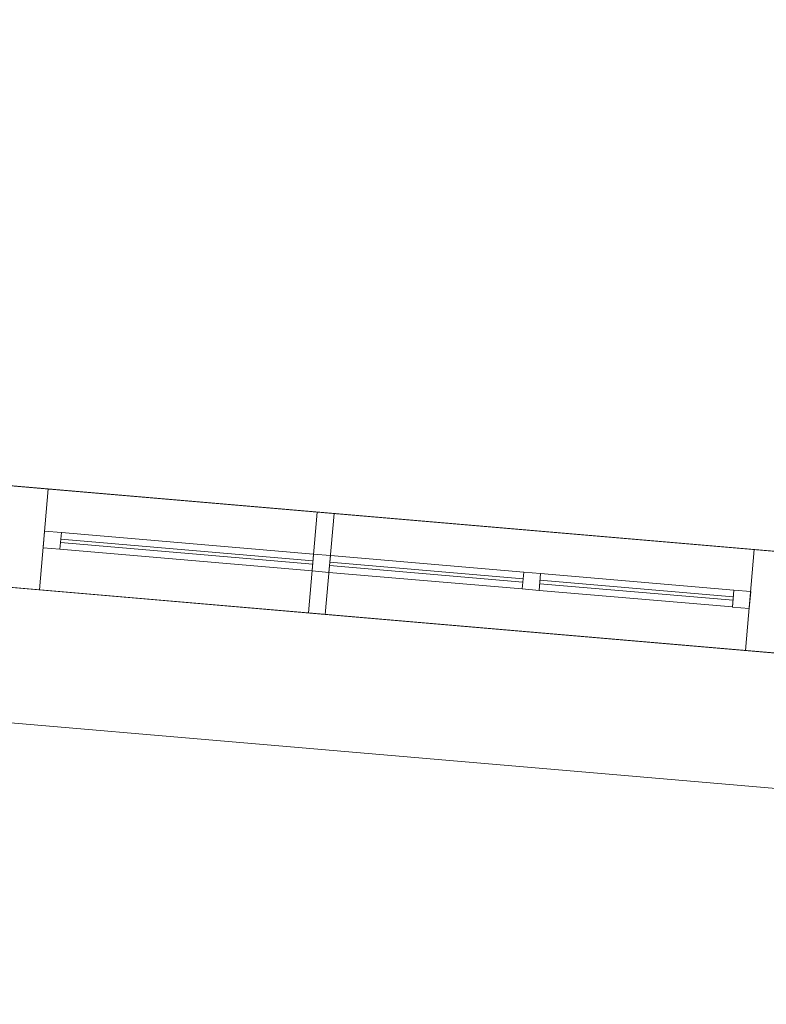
# Model space of a CAD drawing. Header units: millimetres. Extents: x -430348 to -225823, y -86243 to 5084.
# Tile 649 of 656: x -372341 to -370129, y -6240 to -3323. Entities that reach past the tile are written whole.
import ezdxf

# ---------------------------------------------------------------- set-up
doc = ezdxf.new("R2010")
doc.units = ezdxf.units.MM
for name, color, linetype, lineweight in [('A-GLAZ-CURT', 52, 'Continuous', 9), ('A-GLAZ-CWMG', 51, 'Continuous', 9), ('A-ROOF', 132, 'Continuous', 9), ('A-WALL', 113, 'Continuous', 9)]:
    doc.layers.add(name, color=color, linetype=linetype, lineweight=lineweight)

# ---------------------------------------------------------------- blocks, each defined once
blk = doc.blocks.new('System Panel - Glazed-518723-_3D_ Copy 1')
at = {"layer": 'A-GLAZ-CURT', "transparency": 33554471}
mesh = blk.add_polyface(dxfattribs=at)
corners = [(-287.5, 5), (-287.5, 5, 1050), (287.5, 5, 1050), (287.5, 5)]
mesh.append_faces([[corners[k] for k in face] for face in [(2, 3, 0, 1)]])
mesh = blk.add_polyface(dxfattribs=at)
corners = [(287.5, -5), (-287.5, -5), (-287.5, 5), (287.5, 5)]
mesh.append_faces([[corners[k] for k in face] for face in [(3, 0, 1, 2)]])
mesh = blk.add_polyface(dxfattribs=at)
corners = [(-287.5, -5, 1050), (287.5, -5, 1050), (287.5, 5, 1050), (-287.5, 5, 1050)]
mesh.append_faces([[corners[k] for k in face] for face in [(3, 0, 1, 2)]])
mesh = blk.add_polyface(dxfattribs=at)
corners = [(-287.5, -5), (-287.5, -5, 1050), (-287.5, 5, 1050), (-287.5, 5)]
mesh.append_faces([[corners[k] for k in face] for face in [(0, 1, 2, 3)]])
mesh = blk.add_polyface(dxfattribs=at)
corners = [(287.5, -5, 1050), (287.5, -5), (287.5, 5), (287.5, 5, 1050)]
mesh.append_faces([[corners[k] for k in face] for face in [(0, 1, 2, 3)]])
mesh = blk.add_polyface(dxfattribs=at)
corners = [(-287.5, -5), (287.5, -5), (287.5, -5, 1050), (-287.5, -5, 1050)]
mesh.append_faces([[corners[k] for k in face] for face in [(3, 0, 1, 2)]])
blk = doc.blocks.new('Rectangular Mullion - 50mm x 50mm-265723-_3D_ Copy 1')
at = {"layer": 'A-GLAZ-CWMG'}
mesh = blk.add_polyface(dxfattribs=at)
corners = [(0, 25), (-50, 25), (-50, -25), (0, -25)]
mesh.append_faces([[corners[k] for k in face] for face in [(2, 3, 0, 1)]])
mesh = blk.add_polyface(dxfattribs=at)
corners = [(0, 25, -1150), (0, -25, -1150), (-50, -25, -1150), (-50, 25, -1150)]
mesh.append_faces([[corners[k] for k in face] for face in [(0, 1, 2, 3)]])
mesh = blk.add_polyface(dxfattribs=at)
corners = [(-50, 25), (0, 25), (0, 25, -1150), (-50, 25, -1150)]
mesh.append_faces([[corners[k] for k in face] for face in [(0, 1, 2, 3)]])
mesh = blk.add_polyface(dxfattribs=at)
corners = [(-50, -25), (-50, 25), (-50, 25, -1150), (-50, -25, -1150)]
mesh.append_faces([[corners[k] for k in face] for face in [(0, 1, 2, 3)]])
mesh = blk.add_polyface(dxfattribs=at)
corners = [(0, 25), (0, -25), (0, -25, -1150), (0, 25, -1150)]
mesh.append_faces([[corners[k] for k in face] for face in [(0, 1, 2, 3)]])
mesh = blk.add_polyface(dxfattribs=at)
corners = [(0, -25), (-50, -25), (-50, -25, -1150), (0, -25, -1150)]
mesh.append_faces([[corners[k] for k in face] for face in [(0, 1, 2, 3)]])
blk = doc.blocks.new('Rectangular Mullion - 50mm x 50mm-518721-_3D_ Copy 1')
at = {"layer": 'A-GLAZ-CWMG'}
mesh = blk.add_polyface(dxfattribs=at)
corners = [(0, 25), (-50, 25), (-50, -25), (0, -25)]
mesh.append_faces([[corners[k] for k in face] for face in [(3, 0, 1, 2)]])
mesh = blk.add_polyface(dxfattribs=at)
corners = [(0, 25, -575), (0, -25, -575), (-50, -25, -575), (-50, 25, -575)]
mesh.append_faces([[corners[k] for k in face] for face in [(3, 0, 1, 2)]])
mesh = blk.add_polyface(dxfattribs=at)
corners = [(-50, 25), (0, 25), (0, 25, -575), (-50, 25, -575)]
mesh.append_faces([[corners[k] for k in face] for face in [(3, 0, 1, 2)]])
mesh = blk.add_polyface(dxfattribs=at)
corners = [(-50, -25), (-50, 25), (-50, 25, -575), (-50, -25, -575)]
mesh.append_faces([[corners[k] for k in face] for face in [(3, 0, 1, 2)]])
mesh = blk.add_polyface(dxfattribs=at)
corners = [(0, 25), (0, -25), (0, -25, -575), (0, 25, -575)]
mesh.append_faces([[corners[k] for k in face] for face in [(3, 0, 1, 2)]])
mesh = blk.add_polyface(dxfattribs=at)
corners = [(0, -25), (-50, -25), (-50, -25, -575), (0, -25, -575)]
mesh.append_faces([[corners[k] for k in face] for face in [(3, 0, 1, 2)]])
blk = doc.blocks.new('Rectangular Mullion - 50mm x 50mm-518733-_3D_ Copy 1')
at = {"layer": 'A-GLAZ-CWMG'}
mesh = blk.add_polyface(dxfattribs=at)
corners = [(0, 25), (-50, 25), (-50, -25), (0, -25)]
mesh.append_faces([[corners[k] for k in face] for face in [(2, 3, 0, 1)]])
mesh = blk.add_polyface(dxfattribs=at)
corners = [(0, 25, -1150), (0, -25, -1150), (-50, -25, -1150), (-50, 25, -1150)]
mesh.append_faces([[corners[k] for k in face] for face in [(0, 1, 2, 3)]])
mesh = blk.add_polyface(dxfattribs=at)
corners = [(-50, 25), (0, 25), (0, 25, -1150), (-50, 25, -1150)]
mesh.append_faces([[corners[k] for k in face] for face in [(0, 1, 2, 3)]])
mesh = blk.add_polyface(dxfattribs=at)
corners = [(-50, -25), (-50, 25), (-50, 25, -1150), (-50, -25, -1150)]
mesh.append_faces([[corners[k] for k in face] for face in [(0, 1, 2, 3)]])
mesh = blk.add_polyface(dxfattribs=at)
corners = [(0, 25), (0, -25), (0, -25, -1150), (0, 25, -1150)]
mesh.append_faces([[corners[k] for k in face] for face in [(0, 1, 2, 3)]])
mesh = blk.add_polyface(dxfattribs=at)
corners = [(0, -25), (-50, -25), (-50, -25, -1150), (0, -25, -1150)]
mesh.append_faces([[corners[k] for k in face] for face in [(0, 1, 2, 3)]])
blk = doc.blocks.new('Rectangular Mullion - 50mm x 50mm-518722-_3D_ Copy 1')
at = {"layer": 'A-GLAZ-CWMG'}
mesh = blk.add_polyface(dxfattribs=at)
corners = [(0, 25), (-50, 25), (-50, -25), (0, -25)]
mesh.append_faces([[corners[k] for k in face] for face in [(2, 3, 0, 1)]])
mesh = blk.add_polyface(dxfattribs=at)
corners = [(0, 25, -575), (0, -25, -575), (-50, -25, -575), (-50, 25, -575)]
mesh.append_faces([[corners[k] for k in face] for face in [(0, 1, 2, 3)]])
mesh = blk.add_polyface(dxfattribs=at)
corners = [(-50, 25), (0, 25), (0, 25, -575), (-50, 25, -575)]
mesh.append_faces([[corners[k] for k in face] for face in [(3, 0, 1, 2)]])
mesh = blk.add_polyface(dxfattribs=at)
corners = [(-50, -25), (-50, 25), (-50, 25, -575), (-50, -25, -575)]
mesh.append_faces([[corners[k] for k in face] for face in [(0, 1, 2, 3)]])
mesh = blk.add_polyface(dxfattribs=at)
corners = [(0, 25), (0, -25), (0, -25, -575), (0, 25, -575)]
mesh.append_faces([[corners[k] for k in face] for face in [(0, 1, 2, 3)]])
mesh = blk.add_polyface(dxfattribs=at)
corners = [(0, -25), (-50, -25), (-50, -25, -575), (0, -25, -575)]
mesh.append_faces([[corners[k] for k in face] for face in [(3, 0, 1, 2)]])
blk = doc.blocks.new('Rectangular Mullion - 50mm x 50mm-518443-_3D_ Copy 1')
at = {"layer": 'A-GLAZ-CWMG'}
mesh = blk.add_polyface(dxfattribs=at)
corners = [(25, 25), (-25, 25), (-25, -25), (25, -25)]
mesh.append_faces([[corners[k] for k in face] for face in [(2, 3, 0, 1)]])
mesh = blk.add_polyface(dxfattribs=at)
corners = [(25, 25, -1150), (25, -25, -1150), (-25, -25, -1150), (-25, 25, -1150)]
mesh.append_faces([[corners[k] for k in face] for face in [(0, 1, 2, 3)]])
mesh = blk.add_polyface(dxfattribs=at)
corners = [(-25, 25), (25, 25), (25, 25, -1150), (-25, 25, -1150)]
mesh.append_faces([[corners[k] for k in face] for face in [(3, 0, 1, 2)]])
mesh = blk.add_polyface(dxfattribs=at)
corners = [(-25, -25), (-25, 25), (-25, 25, -1150), (-25, -25, -1150)]
mesh.append_faces([[corners[k] for k in face] for face in [(3, 0, 1, 2)]])
mesh = blk.add_polyface(dxfattribs=at)
corners = [(25, 25), (25, -25), (25, -25, -1150), (25, 25, -1150)]
mesh.append_faces([[corners[k] for k in face] for face in [(3, 0, 1, 2)]])
mesh = blk.add_polyface(dxfattribs=at)
corners = [(25, -25), (-25, -25), (-25, -25, -1150), (25, -25, -1150)]
mesh.append_faces([[corners[k] for k in face] for face in [(3, 0, 1, 2)]])
blk = doc.blocks.new('System Panel - Glazed-518720-_3D_ Copy 1')
at = {"layer": 'A-GLAZ-CURT', "transparency": 33554471}
mesh = blk.add_polyface(dxfattribs=at)
corners = [(-375, 5), (-375, 5, 675), (375, 5, 675), (375, 5)]
mesh.append_faces([[corners[k] for k in face] for face in [(2, 3, 0, 1)]])
mesh = blk.add_polyface(dxfattribs=at)
corners = [(375, -5), (-375, -5), (-375, 5), (375, 5)]
mesh.append_faces([[corners[k] for k in face] for face in [(0, 1, 2, 3)]])
mesh = blk.add_polyface(dxfattribs=at)
corners = [(-375, -5, 675), (375, -5, 675), (375, 5, 675), (-375, 5, 675)]
mesh.append_faces([[corners[k] for k in face] for face in [(3, 0, 1, 2)]])
mesh = blk.add_polyface(dxfattribs=at)
corners = [(-375, -5), (-375, -5, 675), (-375, 5, 675), (-375, 5)]
mesh.append_faces([[corners[k] for k in face] for face in [(0, 1, 2, 3)]])
mesh = blk.add_polyface(dxfattribs=at)
corners = [(375, -5, 675), (375, -5), (375, 5), (375, 5, 675)]
mesh.append_faces([[corners[k] for k in face] for face in [(0, 1, 2, 3)]])
mesh = blk.add_polyface(dxfattribs=at)
corners = [(-375, -5), (375, -5), (375, -5, 675), (-375, -5, 675)]
mesh.append_faces([[corners[k] for k in face] for face in [(2, 3, 0, 1)]])
blk = doc.blocks.new('System Panel - Glazed-518731-_3D_ Copy 1')
at = {"layer": 'A-GLAZ-CURT', "transparency": 33554471}
mesh = blk.add_polyface(dxfattribs=at)
corners = [(-375, 5), (-375, 5, 325), (375, 5, 325), (375, 5)]
mesh.append_faces([[corners[k] for k in face] for face in [(2, 3, 0, 1)]])
mesh = blk.add_polyface(dxfattribs=at)
corners = [(375, -5), (-375, -5), (-375, 5), (375, 5)]
mesh.append_faces([[corners[k] for k in face] for face in [(0, 1, 2, 3)]])
mesh = blk.add_polyface(dxfattribs=at)
corners = [(-375, -5, 325), (375, -5, 325), (375, 5, 325), (-375, 5, 325)]
mesh.append_faces([[corners[k] for k in face] for face in [(3, 0, 1, 2)]])
mesh = blk.add_polyface(dxfattribs=at)
corners = [(-375, -5), (-375, -5, 325), (-375, 5, 325), (-375, 5)]
mesh.append_faces([[corners[k] for k in face] for face in [(3, 0, 1, 2)]])
mesh = blk.add_polyface(dxfattribs=at)
corners = [(375, -5, 325), (375, -5), (375, 5), (375, 5, 325)]
mesh.append_faces([[corners[k] for k in face] for face in [(3, 0, 1, 2)]])
mesh = blk.add_polyface(dxfattribs=at)
corners = [(-375, -5), (375, -5), (375, -5, 325), (-375, -5, 325)]
mesh.append_faces([[corners[k] for k in face] for face in [(2, 3, 0, 1)]])
blk = doc.blocks.new('Rectangular Mullion - 50mm x 50mm-366738-_3D_ Copy 1')
at = {"layer": 'A-GLAZ-CWMG'}
mesh = blk.add_polyface(dxfattribs=at)
corners = [(0, 25), (-50, 25), (-50, -25), (0, -25)]
mesh.append_faces([[corners[k] for k in face] for face in [(3, 0, 1, 2)]])
mesh = blk.add_polyface(dxfattribs=at)
corners = [(-50, 25), (0, 25), (0, 25, -400), (-50, 25, -400)]
mesh.append_faces([[corners[k] for k in face] for face in [(3, 0, 1, 2)]])
mesh = blk.add_polyface(dxfattribs=at)
corners = [(-50, -25), (-50, 25), (-50, 25, -400), (-50, -25, -400)]
mesh.append_faces([[corners[k] for k in face] for face in [(0, 1, 2, 3)]])
mesh = blk.add_polyface(dxfattribs=at)
corners = [(0, 25), (0, -25), (0, -25, -400), (0, 25, -400)]
mesh.append_faces([[corners[k] for k in face] for face in [(0, 1, 2, 3)]])
mesh = blk.add_polyface(dxfattribs=at)
corners = [(0, -25), (-50, -25), (-50, -25, -400), (0, -25, -400)]
mesh.append_faces([[corners[k] for k in face] for face in [(3, 0, 1, 2)]])
blk = doc.blocks.new('Rectangular Mullion - 50mm x 50mm-518717-_3D_ Copy 1')
at = {"layer": 'A-GLAZ-CWMG'}
mesh = blk.add_polyface(dxfattribs=at)
corners = [(0, 25), (-50, 25), (-50, -25), (0, -25)]
mesh.append_faces([[corners[k] for k in face] for face in [(3, 0, 1, 2)]])
mesh = blk.add_polyface(dxfattribs=at)
corners = [(0, 25, -750), (0, -25, -750), (-50, -25, -750), (-50, 25, -750)]
mesh.append_faces([[corners[k] for k in face] for face in [(3, 0, 1, 2)]])
mesh = blk.add_polyface(dxfattribs=at)
corners = [(-50, 25), (0, 25), (0, 25, -750), (-50, 25, -750)]
mesh.append_faces([[corners[k] for k in face] for face in [(0, 1, 2, 3)]])
mesh = blk.add_polyface(dxfattribs=at)
corners = [(-50, -25), (-50, 25), (-50, 25, -750), (-50, -25, -750)]
mesh.append_faces([[corners[k] for k in face] for face in [(0, 1, 2, 3)]])
mesh = blk.add_polyface(dxfattribs=at)
corners = [(0, 25), (0, -25), (0, -25, -750), (0, 25, -750)]
mesh.append_faces([[corners[k] for k in face] for face in [(0, 1, 2, 3)]])
mesh = blk.add_polyface(dxfattribs=at)
corners = [(0, -25), (-50, -25), (-50, -25, -750), (0, -25, -750)]
mesh.append_faces([[corners[k] for k in face] for face in [(0, 1, 2, 3)]])
blk = doc.blocks.new('Rectangular Mullion - 50mm x 50mm-518732-_3D_ Copy 1')
at = {"layer": 'A-GLAZ-CWMG'}
mesh = blk.add_polyface(dxfattribs=at)
corners = [(0, 25), (-50, 25), (-50, -25), (0, -25)]
mesh.append_faces([[corners[k] for k in face] for face in [(2, 3, 0, 1)]])
mesh = blk.add_polyface(dxfattribs=at)
corners = [(-50, 25), (0, 25), (0, 25, -750), (-50, 25, -750)]
mesh.append_faces([[corners[k] for k in face] for face in [(0, 1, 2, 3)]])
mesh = blk.add_polyface(dxfattribs=at)
corners = [(-50, -25), (-50, 25), (-50, 25, -750), (-50, -25, -750)]
mesh.append_faces([[corners[k] for k in face] for face in [(0, 1, 2, 3)]])
mesh = blk.add_polyface(dxfattribs=at)
corners = [(0, 25), (0, -25), (0, -25, -750), (0, 25, -750)]
mesh.append_faces([[corners[k] for k in face] for face in [(0, 1, 2, 3)]])
mesh = blk.add_polyface(dxfattribs=at)
corners = [(0, -25), (-50, -25), (-50, -25, -750), (0, -25, -750)]
mesh.append_faces([[corners[k] for k in face] for face in [(0, 1, 2, 3)]])
blk = doc.blocks.new('Rectangular Mullion - 50mm x 50mm-518718-_3D_ Copy 1')
at = {"layer": 'A-GLAZ-CWMG'}
mesh = blk.add_polyface(dxfattribs=at)
corners = [(0, 25), (-50, 25), (-50, -25), (0, -25)]
mesh.append_faces([[corners[k] for k in face] for face in [(3, 0, 1, 2)]])
mesh = blk.add_polyface(dxfattribs=at)
corners = [(0, 25, -750), (0, -25, -750), (-50, -25, -750), (-50, 25, -750)]
mesh.append_faces([[corners[k] for k in face] for face in [(3, 0, 1, 2)]])
mesh = blk.add_polyface(dxfattribs=at)
corners = [(-50, 25), (0, 25), (0, 25, -750), (-50, 25, -750)]
mesh.append_faces([[corners[k] for k in face] for face in [(0, 1, 2, 3)]])
mesh = blk.add_polyface(dxfattribs=at)
corners = [(-50, -25), (-50, 25), (-50, 25, -750), (-50, -25, -750)]
mesh.append_faces([[corners[k] for k in face] for face in [(0, 1, 2, 3)]])
mesh = blk.add_polyface(dxfattribs=at)
corners = [(0, 25), (0, -25), (0, -25, -750), (0, 25, -750)]
mesh.append_faces([[corners[k] for k in face] for face in [(0, 1, 2, 3)]])
mesh = blk.add_polyface(dxfattribs=at)
corners = [(0, -25), (-50, -25), (-50, -25, -750), (0, -25, -750)]
mesh.append_faces([[corners[k] for k in face] for face in [(0, 1, 2, 3)]])
blk = doc.blocks.new('Rectangular Mullion - 50mm x 50mm-518719-_3D_ Copy 1')
at = {"layer": 'A-GLAZ-CWMG'}
mesh = blk.add_polyface(dxfattribs=at)
corners = [(25, 25), (-25, 25), (-25, -25), (25, -25)]
mesh.append_faces([[corners[k] for k in face] for face in [(2, 3, 0, 1)]])
mesh = blk.add_polyface(dxfattribs=at)
corners = [(25, 25, -750), (25, -25, -750), (-25, -25, -750), (-25, 25, -750)]
mesh.append_faces([[corners[k] for k in face] for face in [(0, 1, 2, 3)]])
mesh = blk.add_polyface(dxfattribs=at)
corners = [(-25, 25), (25, 25), (25, 25, -750), (-25, 25, -750)]
mesh.append_faces([[corners[k] for k in face] for face in [(0, 1, 2, 3)]])
mesh = blk.add_polyface(dxfattribs=at)
corners = [(-25, -25), (-25, 25), (-25, 25, -750), (-25, -25, -750)]
mesh.append_faces([[corners[k] for k in face] for face in [(0, 1, 2, 3)]])
mesh = blk.add_polyface(dxfattribs=at)
corners = [(25, 25), (25, -25), (25, -25, -750), (25, 25, -750)]
mesh.append_faces([[corners[k] for k in face] for face in [(0, 1, 2, 3)]])
mesh = blk.add_polyface(dxfattribs=at)
corners = [(25, -25), (-25, -25), (-25, -25, -750), (25, -25, -750)]
mesh.append_faces([[corners[k] for k in face] for face in [(0, 1, 2, 3)]])
blk = doc.blocks.new('Rectangular Mullion - 50mm x 50mm-224759-_3D_ Copy 1')
at = {"layer": 'A-GLAZ-CWMG'}
mesh = blk.add_polyface(dxfattribs=at)
corners = [(0, 25, -400), (0, -25, -400), (-50, -25, -400), (-50, 25, -400)]
mesh.append_faces([[corners[k] for k in face] for face in [(0, 1, 2, 3)]])
mesh = blk.add_polyface(dxfattribs=at)
corners = [(-50, 25), (0, 25), (0, 25, -400), (-50, 25, -400)]
mesh.append_faces([[corners[k] for k in face] for face in [(3, 0, 1, 2)]])
mesh = blk.add_polyface(dxfattribs=at)
corners = [(-50, -25), (-50, 25), (-50, 25, -400), (-50, -25, -400)]
mesh.append_faces([[corners[k] for k in face] for face in [(3, 0, 1, 2)]])
mesh = blk.add_polyface(dxfattribs=at)
corners = [(0, 25), (0, -25), (0, -25, -400), (0, 25, -400)]
mesh.append_faces([[corners[k] for k in face] for face in [(3, 0, 1, 2)]])
mesh = blk.add_polyface(dxfattribs=at)
corners = [(0, -25), (-50, -25), (-50, -25, -400), (0, -25, -400)]
mesh.append_faces([[corners[k] for k in face] for face in [(3, 0, 1, 2)]])
blk = doc.blocks.new('Rectangular Mullion - 50mm x 50mm-366729-_3D_ Copy 1')
at = {"layer": 'A-GLAZ-CWMG'}
mesh = blk.add_polyface(dxfattribs=at)
corners = [(0, 25, -750), (0, -25, -750), (-50, -25, -750), (-50, 25, -750)]
mesh.append_faces([[corners[k] for k in face] for face in [(3, 0, 1, 2)]])
mesh = blk.add_polyface(dxfattribs=at)
corners = [(-50, 25), (0, 25), (0, 25, -750), (-50, 25, -750)]
mesh.append_faces([[corners[k] for k in face] for face in [(0, 1, 2, 3)]])
mesh = blk.add_polyface(dxfattribs=at)
corners = [(-50, -25), (-50, 25), (-50, 25, -750), (-50, -25, -750)]
mesh.append_faces([[corners[k] for k in face] for face in [(3, 0, 1, 2)]])
mesh = blk.add_polyface(dxfattribs=at)
corners = [(0, 25), (0, -25), (0, -25, -750), (0, 25, -750)]
mesh.append_faces([[corners[k] for k in face] for face in [(3, 0, 1, 2)]])
mesh = blk.add_polyface(dxfattribs=at)
corners = [(0, -25), (-50, -25), (-50, -25, -750), (0, -25, -750)]
mesh.append_faces([[corners[k] for k in face] for face in [(0, 1, 2, 3)]])

msp = doc.modelspace()

# ---------------------------------------------------------------- block references
at = {"layer": 'A-GLAZ-CURT', "transparency": 33554471, "rotation": 175.0947647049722}
for name, p in [('System Panel - Glazed-518720-_3D_ Copy 1', (-371845.8, -4898.8, 59507.4)), ('System Panel - Glazed-518731-_3D_ Copy 1', (-371845.8, -4898.8, 60232.4)), ('System Panel - Glazed-518723-_3D_ Copy 1', (-371135.9, -4959.8, 61997.6)), ('System Panel - Glazed-518723-_3D_ Copy 1', (-370513.2, -5013.2, 61997.6))]:
    msp.add_blockref(name, p, dxfattribs=at)
at = {"layer": 'A-GLAZ-CWMG', "extrusion": (0, 0, -1), "rotation": 4.90523529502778}
for name, p in [('Rectangular Mullion - 50mm x 50mm-518732-_3D_ Copy 1', (372269.3, -4862.5, -59457.4)), ('Rectangular Mullion - 50mm x 50mm-224759-_3D_ Copy 1', (372269.3, -4862.5, -60207.4)), ('Rectangular Mullion - 50mm x 50mm-518733-_3D_ Copy 1', (371472.2, -4930.9, -61947.6)), ('Rectangular Mullion - 50mm x 50mm-518443-_3D_ Copy 1', (370824.6, -4986.5, -61947.6))]:
    msp.add_blockref(name, p, dxfattribs=at)
at = {"layer": 'A-GLAZ-CWMG', "extrusion": (-0.996337, 0.085508, 0), "rotation": 90}
for name, p in [('Rectangular Mullion - 50mm x 50mm-518717-_3D_ Copy 1', (36676.7, 60607.4, 370440)), ('Rectangular Mullion - 50mm x 50mm-518719-_3D_ Copy 1', (36676.7, 60207.4, 370440)), ('Rectangular Mullion - 50mm x 50mm-518721-_3D_ Copy 1', (36676.7, 63097.6, 369640)), ('Rectangular Mullion - 50mm x 50mm-518721-_3D_ Copy 1', (36676.7, 63097.6, 369015))]:
    msp.add_blockref(name, p, dxfattribs=at)
at = {"layer": 'A-GLAZ-CWMG', "extrusion": (0.996337, -0.085508, 0), "rotation": 270}
for name, p in [('Rectangular Mullion - 50mm x 50mm-518718-_3D_ Copy 1', (-36676.7, 59457.4, -369690)), ('Rectangular Mullion - 50mm x 50mm-518722-_3D_ Copy 1', (-36676.7, 61947.6, -369065)), ('Rectangular Mullion - 50mm x 50mm-518722-_3D_ Copy 1', (-36676.7, 61947.6, -368440))]:
    msp.add_blockref(name, p, dxfattribs=at)
at = {"layer": 'A-GLAZ-CWMG', "rotation": 355.0947647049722}
for name, p in [('Rectangular Mullion - 50mm x 50mm-366738-_3D_ Copy 1', (-371422.4, -4935.2, 60607.4)), ('Rectangular Mullion - 50mm x 50mm-366729-_3D_ Copy 1', (-371422.4, -4935.2, 60207.4)), ('Rectangular Mullion - 50mm x 50mm-265723-_3D_ Copy 1', (-370177, -5042.1, 63097.6))]:
    msp.add_blockref(name, p, dxfattribs=at)

# ---------------------------------------------------------------- meshes
at = {"layer": 'A-ROOF'}
mesh = msp.add_polyface(dxfattribs=at)
corners = [(-387321.1, -4122.7, 63197.6), (-362651.8, -6239.9, 63197.6), (-365938.6, -2418.1, 65747.6), (-368060.3, -2236, 65747.6), (-368112.3, -2842.1, 65307.8), (-368929.3, -2772, 65307.8), (-368877.3, -2165.9, 65747.6), (-380394.9, -1177.5, 65747.6), (-380442.8, -1735.7, 65342.5), (-381259.8, -1665.6, 65342.5), (-381211.9, -1107.3, 65747.6), (-383374.5, -921.7, 65747.6)]
mesh.append_faces([[corners[k] for k in face] for face in [(4, 1, 2, 3), (8, 5, 6, 7)]], dxfattribs={"vtx0": -1})
mesh.append_faces([[corners[k] for k in face] for face in [(1, 4, 5, 0)]], dxfattribs={"vtx0": -1, "vtx2": -1})
mesh.append_faces([[corners[k] for k in face] for face in [(11, 0, 9, 10)]], dxfattribs={"vtx1": -1})
mesh.append_faces([[corners[k] for k in face] for face in [(8, 9, 0, 5)]], dxfattribs={"vtx1": -1, "vtx2": -1, "vtx3": -1})
mesh = msp.add_polyface(dxfattribs=at)
corners = [(-362651.8, -6239.9, 63097.6), (-387321.1, -4122.7, 63097.6), (-383374.5, -921.7, 65647.6), (-381211.9, -1107.3, 65647.6), (-381259.8, -1665.6, 65242.5), (-380442.8, -1735.7, 65242.5), (-380394.9, -1177.5, 65647.6), (-368877.3, -2165.9, 65647.6), (-368929.3, -2772, 65207.8), (-368112.3, -2842.1, 65207.8), (-368060.3, -2236, 65647.6), (-365938.6, -2418.1, 65647.6)]
mesh.append_faces([[corners[k] for k in face] for face in [(4, 1, 2, 3)]], dxfattribs={"vtx0": -1})
mesh.append_faces([[corners[k] for k in face] for face in [(1, 4, 5, 8)]], dxfattribs={"vtx0": -1, "vtx2": -1, "vtx3": -1})
mesh.append_faces([[corners[k] for k in face] for face in [(11, 0, 9, 10), (7, 8, 5, 6)]], dxfattribs={"vtx1": -1})
mesh.append_faces([[corners[k] for k in face] for face in [(8, 9, 0, 1)]], dxfattribs={"vtx1": -1, "vtx3": -1})
mesh = msp.add_polyface(dxfattribs=at)
corners = [(-387321.1, -4122.7, 63197.6), (-387321.1, -4122.7, 63097.6), (-362651.8, -6239.9, 63097.6), (-362651.8, -6239.9, 63197.6)]
mesh.append_faces([[corners[k] for k in face] for face in [(3, 0, 1, 2)]])
at = {"layer": 'A-WALL'}
mesh = msp.add_polyface(dxfattribs=at)
corners = [(-363315, -5781.5, 58197.6), (-375470.4, -4738.3, 58197.6), (-375769.3, -4712.7, 58197.6), (-379356.1, -4404.8, 58197.6), (-379655, -4379.2, 58197.6), (-381149.5, -4250.9, 58197.6), (-381448.4, -4225.3, 58197.6), (-382295.3, -4152.6, 58197.6), (-382269.6, -3853.7, 58197.6), (-375743.6, -4413.8, 58197.6), (-375444.7, -4439.4, 58197.6), (-374298.9, -4537.7, 58197.6), (-374000, -4563.4, 58197.6), (-363289.4, -5482.6, 58197.6)]
mesh.append_faces([[corners[k] for k in face] for face in [(12, 1, 11)]], dxfattribs={"vtx0": -1, "vtx1": -1})
mesh.append_faces([[corners[k] for k in face] for face in [(8, 4, 5, 6)]], dxfattribs={"vtx0": -1, "vtx3": -1})
mesh.append_faces([[corners[k] for k in face] for face in [(2, 3, 9, 10), (3, 4, 8, 9), (1, 2, 10, 11)]], dxfattribs={"vtx1": -1, "vtx3": -1})
mesh.append_faces([[corners[k] for k in face] for face in [(6, 7, 8)]], dxfattribs={"vtx2": -1})
mesh.append_faces([[corners[k] for k in face] for face in [(12, 13, 0, 1)]], dxfattribs={"vtx3": -1})
mesh = msp.add_polyface(dxfattribs=at)
corners = [(-382269.6, -3853.7, 63603.7), (-382295.3, -4152.6, 63386.8), (-363315, -5781.5, 63386.8), (-363290.6, -5497.1, 63593.2), (-363304.2, -5481.3, 63603.7)]
mesh.append_faces([[corners[k] for k in face] for face in [(2, 3, 4)]], dxfattribs={"vtx2": -1})
mesh.append_faces([[corners[k] for k in face] for face in [(4, 0, 1, 2)]], dxfattribs={"vtx3": -1})
mesh = msp.add_polyface(dxfattribs=at)
corners = [(-363289.4, -5482.6, 58197.6), (-374000, -4563.4, 58197.6), (-374298.9, -4537.7, 58197.6), (-375444.7, -4439.4, 58197.6), (-375743.6, -4413.8, 58197.6), (-382269.6, -3853.7, 58197.6), (-382269.6, -3853.7, 63603.7), (-363304.2, -5481.3, 63603.7), (-363289.4, -5482.6, 63593.2), (-382070.4, -3870.8, 63097.6), (-382070.4, -3870.8, 61947.6), (-381522.4, -3917.8, 61947.6), (-381522.4, -3917.8, 63097.6), (-379878.4, -4058.9, 63097.6), (-379878.4, -4058.9, 61947.6), (-378433.7, -4182.9, 61947.6), (-378433.7, -4182.9, 63097.6), (-376690.1, -4332.5, 63097.6), (-376690.1, -4332.5, 61947.6), (-375843.2, -4405.2, 61947.6), (-375843.2, -4405.2, 63097.6), (-375145.8, -4465.1, 63097.6), (-375145.8, -4465.1, 61947.6), (-374697.5, -4503.5, 61947.6), (-374697.5, -4503.5, 63097.6), (-373153.1, -4636.1, 61947.6), (-373153.1, -4636.1, 63097.6), (-374000, -4563.4, 63097.6), (-374000, -4563.4, 61947.6), (-370164.1, -4892.6, 61947.6), (-370164.1, -4892.6, 63097.6), (-371459.4, -4781.4, 63097.6), (-371459.4, -4781.4, 61947.6), (-365979.5, -5251.7, 61947.6), (-365979.5, -5251.7, 63097.6), (-367424.2, -5127.8, 63097.6), (-367424.2, -5127.8, 61947.6), (-363538.5, -5461.2, 61947.6), (-363538.5, -5461.2, 63097.6), (-364335.5, -5392.8, 63097.6), (-364335.5, -5392.8, 61947.6), (-371409.5, -4785.7, 59457.4), (-371409.5, -4785.7, 60607.4), (-372256.4, -4713, 60607.4), (-372256.4, -4713, 59457.4), (-369367.1, -4961, 59807.4), (-369367.1, -4961, 60607.4), (-370064.5, -4901.2, 60607.4), (-370064.5, -4901.2, 59807.4), (-367424.2, -5127.8, 59447.6), (-367424.2, -5127.8, 60797.6), (-368271.1, -5055.1, 60797.6), (-368271.1, -5055.1, 59447.6), (-363538.5, -5461.2, 58447.6), (-363538.5, -5461.2, 60797.6), (-364385.4, -5388.6, 60797.6), (-364385.4, -5388.6, 58447.6), (-379778.8, -4067.5, 59686.6), (-379778.8, -4067.5, 60607.4), (-380526, -4003.3, 60607.4), (-380526, -4003.3, 59686.6), (-375444.7, -4439.4, 60747.6), (-375444.7, -4439.4, 58447.6), (-374298.9, -4537.7, 58447.6), (-374298.9, -4537.7, 60747.6), (-365132.6, -5324.4, 59447.6), (-365132.6, -5324.4, 60797.6), (-365979.5, -5251.7, 60797.6), (-365979.5, -5251.7, 59447.6), (-373053.5, -4644.6, 58375.9), (-373053.5, -4644.6, 60607.4), (-373900.4, -4572, 60607.4), (-373900.4, -4572, 58375.9)]
mesh.append_faces([[corners[k] for k in face] for face in [(29, 42, 32), (17, 6, 20)]], dxfattribs={"vtx0": -1, "vtx1": -1})
mesh.append_faces([[corners[k] for k in face] for face in [(41, 52, 69, 44), (55, 66, 40), (50, 36, 67, 49), (29, 51, 46), (7, 31, 26, 6), (21, 20, 6, 24)]], dxfattribs={"vtx0": -1, "vtx1": -1, "vtx2": -1})
mesh.append_faces([[corners[k] for k in face] for face in [(56, 69, 52, 49), (33, 40, 66, 67), (7, 39, 34, 35), (25, 43, 70, 71), (63, 72, 1, 2), (23, 28, 64, 61), (61, 57, 18, 19)]], dxfattribs={"vtx0": -1, "vtx1": -1, "vtx3": -1})
mesh.append_faces([[corners[k] for k in face] for face in [(0, 53, 54, 8), (49, 67, 68), (48, 41, 42, 47), (70, 43, 44, 69), (40, 33, 34, 39), (30, 35, 36, 29), (26, 31, 32, 25), (1, 72, 69, 0), (2, 62, 63), (57, 4, 5, 60), (13, 11, 12), (6, 9, 10, 5), (59, 10, 11)]], dxfattribs={"vtx0": -1, "vtx2": -1})
mesh.append_faces([[corners[k] for k in face] for face in [(29, 46, 47, 42), (32, 42, 43, 25), (36, 50, 51, 29), (10, 59, 60, 5), (6, 26, 27, 24), (11, 13, 14, 59)]], dxfattribs={"vtx0": -1, "vtx2": -1, "vtx3": -1})
mesh.append_faces([[corners[k] for k in face] for face in [(36, 33, 67), (3, 4, 62, 2)]], dxfattribs={"vtx1": -1, "vtx2": -1})
mesh.append_faces([[corners[k] for k in face] for face in [(56, 53, 0, 69), (68, 65, 56, 49), (48, 45, 52, 41), (37, 38, 8, 54), (30, 31, 7, 35), (28, 25, 71, 64), (61, 62, 4, 57), (57, 58, 15, 18), (22, 23, 61, 19), (16, 13, 6, 17), (12, 9, 6, 13)]], dxfattribs={"vtx1": -1, "vtx2": -1, "vtx3": -1})
mesh.append_faces([[corners[k] for k in face] for face in [(55, 56, 65, 66), (54, 55, 40, 37), (45, 46, 51, 52), (7, 8, 38, 39), (63, 64, 71, 72), (58, 59, 14, 15), (21, 22, 19, 20), (23, 24, 27, 28), (15, 16, 17, 18)]], dxfattribs={"vtx1": -1, "vtx3": -1})
mesh = msp.add_polyface(dxfattribs=at)
corners = [(-382295.3, -4152.6, 58197.6), (-381448.4, -4225.3, 58197.6), (-381149.5, -4250.9, 58197.6), (-379655, -4379.2, 58197.6), (-379356.1, -4404.8, 58197.6), (-375769.3, -4712.7, 58197.6), (-375470.4, -4738.3, 58197.6), (-363315, -5781.5, 58197.6), (-363315, -5781.5, 63386.8), (-382295.3, -4152.6, 63386.8), (-382096, -4169.7, 61947.6), (-382096, -4169.7, 63097.6), (-381548, -4216.7, 63097.6), (-381548, -4216.7, 61947.6), (-379904.1, -4357.8, 61947.6), (-379904.1, -4357.8, 63097.6), (-378459.4, -4481.8, 63097.6), (-378459.4, -4481.8, 61947.6), (-376715.8, -4631.4, 61947.6), (-376715.8, -4631.4, 63097.6), (-375868.9, -4704.1, 63097.6), (-375868.9, -4704.1, 61947.6), (-375171.5, -4764, 61947.6), (-375171.5, -4764, 63097.6), (-374723.1, -4802.4, 63097.6), (-374723.1, -4802.4, 61947.6), (-373178.8, -4935, 63097.6), (-373178.8, -4935, 61947.6), (-374025.7, -4862.3, 61947.6), (-374025.7, -4862.3, 63097.6), (-370189.8, -5191.5, 63097.6), (-370189.8, -5191.5, 61947.6), (-371485, -5080.3, 61947.6), (-371485, -5080.3, 63097.6), (-366005.2, -5550.6, 63097.6), (-366005.2, -5550.6, 61947.6), (-367449.8, -5426.7, 61947.6), (-367449.8, -5426.7, 63097.6), (-363564.1, -5760.1, 63097.6), (-363564.1, -5760.1, 61947.6), (-364361.2, -5691.7, 61947.6), (-364361.2, -5691.7, 63097.6), (-371435.2, -5084.6, 60607.4), (-371435.2, -5084.6, 59457.4), (-372282.1, -5011.9, 59457.4), (-372282.1, -5011.9, 60607.4), (-369392.7, -5259.9, 60607.4), (-369392.7, -5259.9, 59807.4), (-370090.1, -5200.1, 59807.4), (-370090.1, -5200.1, 60607.4), (-367449.8, -5426.7, 60797.6), (-367449.8, -5426.7, 59447.6), (-368296.7, -5354, 59447.6), (-368296.7, -5354, 60797.6), (-363564.1, -5760.1, 60797.6), (-363564.1, -5760.1, 58447.6), (-364411, -5687.5, 58447.6), (-364411, -5687.5, 60797.6), (-379804.4, -4366.4, 60607.4), (-379804.4, -4366.4, 59686.6), (-380551.7, -4302.2, 59686.6), (-380551.7, -4302.2, 60607.4), (-375470.4, -4738.3, 58447.6), (-375470.4, -4738.3, 60680.4), (-375470.4, -4738.3, 60747.6), (-374324.6, -4836.6, 60747.6), (-374324.6, -4836.6, 58447.6), (-365158.3, -5623.3, 60797.6), (-365158.3, -5623.3, 59447.6), (-366005.2, -5550.6, 59447.6), (-366005.2, -5550.6, 60797.6), (-373079.2, -4943.5, 60607.4), (-373079.2, -4943.5, 58375.9), (-373926, -4870.9, 58375.9), (-373926, -4870.9, 60607.4)]
mesh.append_faces([[corners[k] for k in face] for face in [(10, 61, 13), (72, 44, 71)]], dxfattribs={"vtx0": -1, "vtx1": -1})
mesh.append_faces([[corners[k] for k in face] for face in [(24, 29, 9, 23), (48, 43, 52, 47), (45, 27, 71, 44), (49, 31, 42, 48), (36, 50, 70, 35), (67, 40, 35, 70)]], dxfattribs={"vtx0": -1, "vtx1": -1, "vtx2": -1})
mesh.append_faces([[corners[k] for k in face] for face in [(63, 18, 59, 5), (65, 74, 28, 25)]], dxfattribs={"vtx0": -1, "vtx1": -1, "vtx2": -1, "vtx3": -1})
mesh.append_faces([[corners[k] for k in face] for face in [(10, 0, 60, 61), (6, 73, 66, 62), (21, 64, 22, 23), (8, 26, 33, 30), (8, 30, 37, 34), (57, 40, 67, 68), (8, 34, 41, 38)]], dxfattribs={"vtx0": -1, "vtx1": -1, "vtx3": -1})
mesh.append_faces([[corners[k] for k in face] for face in [(60, 2, 3, 59), (74, 65, 66, 73), (18, 63, 64, 21), (13, 14, 15, 12), (19, 16, 17, 18), (25, 28, 29, 24), (23, 20, 21), (9, 29, 26, 8), (32, 45, 42, 31), (51, 69, 70, 50), (53, 46, 47, 52), (26, 32, 33), (40, 57, 54, 39)]], dxfattribs={"vtx0": -1, "vtx2": -1})
mesh.append_faces([[corners[k] for k in face] for face in [(17, 58, 59, 18), (9, 11, 12, 15), (9, 15, 16, 19), (9, 19, 20, 23), (31, 49, 46, 53), (56, 68, 69, 51), (7, 55, 56, 72), (56, 51, 52, 72), (32, 26, 27, 45), (8, 38, 39, 54)]], dxfattribs={"vtx0": -1, "vtx2": -1, "vtx3": -1})
mesh.append_faces([[corners[k] for k in face] for face in [(60, 0, 1, 2)]], dxfattribs={"vtx0": -1, "vtx3": -1})
mesh.append_faces([[corners[k] for k in face] for face in [(4, 5, 59, 3), (17, 14, 58), (42, 43, 48), (56, 57, 68)]], dxfattribs={"vtx1": -1, "vtx2": -1})
mesh.append_faces([[corners[k] for k in face] for face in [(61, 58, 14, 13), (43, 44, 72, 52), (53, 50, 36, 31)]], dxfattribs={"vtx1": -1, "vtx2": -1, "vtx3": -1})
mesh.append_faces([[corners[k] for k in face] for face in [(5, 6, 62, 63), (72, 73, 6, 7), (64, 65, 25, 22), (10, 11, 9, 0), (27, 28, 74, 71), (54, 55, 7, 8), (36, 37, 30, 31), (34, 35, 40, 41)]], dxfattribs={"vtx1": -1, "vtx3": -1})
mesh = msp.add_polyface(dxfattribs=at)
corners = [(-371409.5, -4785.7, 60607.4), (-371435.2, -5084.6, 60607.4), (-372282.1, -5011.9, 60607.4), (-372256.4, -4713, 60607.4)]
mesh.append_faces([[corners[k] for k in face] for face in [(1, 2, 3, 0)]])
mesh = msp.add_polyface(dxfattribs=at)
corners = [(-372256.4, -4713, 60607.4), (-372282.1, -5011.9, 60607.4), (-372282.1, -5011.9, 59457.4), (-372256.4, -4713, 59457.4)]
mesh.append_faces([[corners[k] for k in face] for face in [(1, 2, 3, 0)]])
mesh = msp.add_polyface(dxfattribs=at)
corners = [(-371435.2, -5084.6, 59457.4), (-371409.5, -4785.7, 59457.4), (-372256.4, -4713, 59457.4), (-372282.1, -5011.9, 59457.4)]
mesh.append_faces([[corners[k] for k in face] for face in [(3, 0, 1, 2)]])
mesh = msp.add_polyface(dxfattribs=at)
corners = [(-370164.1, -4892.6, 63097.6), (-370189.8, -5191.5, 63097.6), (-371485, -5080.3, 63097.6), (-371459.4, -4781.4, 63097.6)]
mesh.append_faces([[corners[k] for k in face] for face in [(1, 2, 3, 0)]])
mesh = msp.add_polyface(dxfattribs=at)
corners = [(-371459.4, -4781.4, 63097.6), (-371485, -5080.3, 63097.6), (-371485, -5080.3, 61947.6), (-371459.4, -4781.4, 61947.6)]
mesh.append_faces([[corners[k] for k in face] for face in [(1, 2, 3, 0)]])
mesh = msp.add_polyface(dxfattribs=at)
corners = [(-370189.8, -5191.5, 61947.6), (-370164.1, -4892.6, 61947.6), (-371459.4, -4781.4, 61947.6), (-371485, -5080.3, 61947.6)]
mesh.append_faces([[corners[k] for k in face] for face in [(2, 3, 0, 1)]])
mesh = msp.add_polyface(dxfattribs=at)
corners = [(-371409.5, -4785.7, 59457.4), (-371435.2, -5084.6, 59457.4), (-371435.2, -5084.6, 60607.4), (-371409.5, -4785.7, 60607.4)]
mesh.append_faces([[corners[k] for k in face] for face in [(1, 2, 3, 0)]])
mesh = msp.add_polyface(dxfattribs=at)
corners = [(-370164.1, -4892.6, 61947.6), (-370189.8, -5191.5, 61947.6), (-370189.8, -5191.5, 63097.6), (-370164.1, -4892.6, 63097.6)]
mesh.append_faces([[corners[k] for k in face] for face in [(1, 2, 3, 0)]])

doc.saveas('drawing.dxf')
